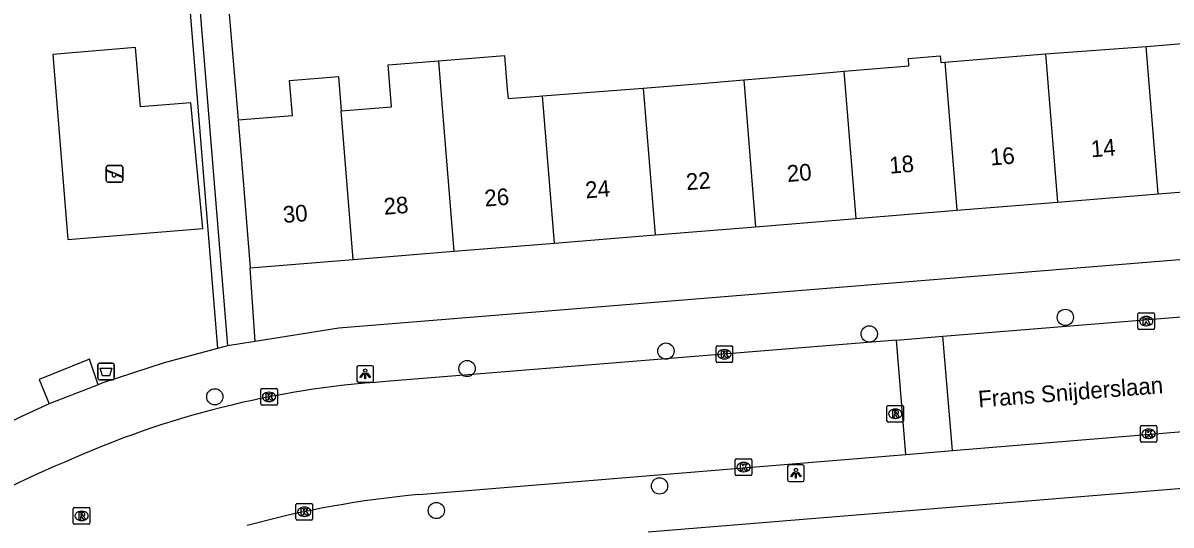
# Model space of a CAD drawing. Extents: x 163010 to 163853, y 382793 to 383982.
# Drawn here: x 163214.8 to 163283.9, y 383532.5 to 383562.7 of the extents above; entities that cross this region are included whole.
import ezdxf

# ---------------------------------------------------------------- set-up
doc = ezdxf.new("R2010")
doc.units = 0
for name, color, linetype in [('IMGEO_Afvalbak', 7, 'Continuous'), ('IMGEO_Boom', 7, 'Continuous'), ('IMGEO_Groenvoorziening', 7, 'Continuous'), ('IMGEO_Haag', 7, 'Continuous'), ('IMGEO_Kolk', 7, 'Continuous'), ('IMGEO_Lichtpunt', 7, 'Continuous'), ('IMGEO_Openbare_ruimte_label', 7, 'Continuous'), ('IMGEO_Pand', 7, 'Continuous'), ('IMGEO_Pand_nummerreeks', 7, 'Continuous'), ('IMGEO_Rijbaan_lokaal_open', 7, 'Continuous'), ('IMGEO_Rioolput', 7, 'Continuous'), ('IMGEO_Speelvoorziening', 7, 'Continuous'), ('IMGEO_Voetpad_gesloten', 7, 'Continuous'), ('IMGEO_Voetpad_open', 7, 'Continuous')]:
    doc.layers.add(name, color=color, linetype=linetype)

msp = doc.modelspace()

# ---------------------------------------------------------------- linework, layer by layer
at = {"layer": 'IMGEO_Afvalbak'}
for p, q in [((163219.305, 383541.362), (163219.305, 383542.162)), ((163219.305, 383542.162), (163219.305, 383541.362)), ((163219.405, 383542.262), (163220.195, 383542.262)), ((163220.195, 383542.262), (163219.405, 383542.262)), ((163220.295, 383542.162), (163220.295, 383541.362)), ((163220.295, 383541.362), (163220.295, 383542.162)), ((163220.195, 383541.262), (163219.405, 383541.262)), ((163219.405, 383541.262), (163220.195, 383541.262))]:
    msp.add_line(p, q, dxfattribs=at)
msp.add_lwpolyline([(163219.448, 383541.976), (163220.152, 383541.976), (163220.003, 383541.506), (163219.597, 383541.506), (163219.448, 383541.976)], dxfattribs=at)
for centre, start, end in [((163219.405, 383542.162), 90, 180), ((163219.405, 383542.162), 90, 180), ((163220.195, 383542.162), 0, 90), ((163220.195, 383542.162), 360, 90), ((163219.405, 383541.362), 180, 270), ((163219.405, 383541.362), 180, 270), ((163220.195, 383541.362), 270, 0), ((163220.195, 383541.362), 270, 0)]:
    msp.add_arc(centre, 0.1, start, end, dxfattribs=at)
at = {"layer": 'IMGEO_Boom'}
for centre in [(163277.501, 383545.024), (163265.706, 383544.027), (163253.479, 383542.994), (163241.519, 383541.947), (163226.344, 383540.245), (163253.093, 383534.884), (163239.668, 383533.406)]:
    msp.add_circle(centre, 0.489, dxfattribs=at)
at = {"layer": 'IMGEO_Groenvoorziening'}
msp.add_lwpolyline([(163217.5, 383549.701), (163225.623, 383550.362), (163224.907, 383557.928), (163221.867, 383557.681), (163221.577, 383561.249), (163216.593, 383560.844), (163217.5, 383549.701)], dxfattribs=at)
at = {"layer": 'IMGEO_Haag'}
msp.add_lwpolyline([(163224.444, 383568.537), (163226.51, 383543.15)], dxfattribs=at)
at = {"layer": 'IMGEO_Kolk'}
for p, q in [((163281.867, 383544.375), (163281.867, 383545.227)), ((163281.942, 383545.301), (163282.794, 383545.301)), ((163282.868, 383545.227), (163282.868, 383544.375)), ((163282.378, 383544.521), (163282.353, 383544.521)), ((163282.355, 383545.081), (163282.38, 383545.081)), ((163282.794, 383544.301), (163281.942, 383544.301)), ((163256.491, 383542.38), (163256.491, 383543.232)), ((163256.566, 383543.306), (163257.418, 383543.306)), ((163256.979, 383543.086), (163257.004, 383543.086)), ((163257.492, 383543.232), (163257.492, 383542.38)), ((163257.002, 383542.526), (163256.977, 383542.526)), ((163257.418, 383542.306), (163256.566, 383542.306)), ((163229.108, 383539.815), (163229.108, 383540.667)), ((163229.183, 383540.741), (163230.035, 383540.741)), ((163229.596, 383540.521), (163229.621, 383540.521)), ((163230.109, 383540.667), (163230.109, 383539.815)), ((163230.035, 383539.741), (163229.183, 383539.741)), ((163229.619, 383539.961), (163229.594, 383539.961)), ((163282.013, 383537.594), (163282.013, 383538.446)), ((163282.088, 383538.52), (163282.94, 383538.52)), ((163282.501, 383538.3), (163282.526, 383538.3)), ((163283.014, 383538.446), (163283.014, 383537.594)), ((163282.524, 383537.74), (163282.499, 383537.74)), ((163282.94, 383537.52), (163282.088, 383537.52)), ((163257.648, 383535.589), (163257.648, 383536.441)), ((163257.723, 383536.515), (163258.575, 383536.515)), ((163258.136, 383536.295), (163258.161, 383536.295)), ((163258.649, 383536.441), (163258.649, 383535.589)), ((163258.575, 383535.515), (163257.723, 383535.515)), ((163258.159, 383535.735), (163258.134, 383535.735)), ((163231.227, 383532.906), (163231.227, 383533.758)), ((163231.302, 383533.832), (163232.154, 383533.832)), ((163231.715, 383533.612), (163231.74, 383533.612)), ((163232.228, 383533.758), (163232.228, 383532.906)), ((163232.154, 383532.832), (163231.302, 383532.832)), ((163231.738, 383533.052), (163231.713, 383533.052))]:
    msp.add_line(p, q, dxfattribs=at)
for points in [[(163281.867, 383544.375), (163281.867, 383545.227)], [(163281.942, 383545.301), (163282.794, 383545.301)], [(163282.868, 383545.227), (163282.868, 383544.375)], [(163282.188, 383545.001), (163282.311, 383545.001), (163282.311, 383544.85), (163282.441, 383545.001), (163282.605, 383545.001), (163282.459, 383544.85), (163282.612, 383544.601), (163282.46, 383544.601), (163282.375, 383544.765), (163282.311, 383544.698), (163282.311, 383544.601), (163282.188, 383544.601), (163282.188, 383545.001)], [(163282.794, 383544.301), (163281.942, 383544.301)], [(163256.491, 383542.38), (163256.491, 383543.232)], [(163256.566, 383543.306), (163257.418, 383543.306)], [(163257.492, 383543.232), (163257.492, 383542.38)], [(163256.812, 383543.006), (163256.935, 383543.006), (163256.935, 383542.855), (163257.065, 383543.006), (163257.229, 383543.006), (163257.083, 383542.855), (163257.236, 383542.606), (163257.084, 383542.606), (163256.999, 383542.77), (163256.935, 383542.703), (163256.935, 383542.606), (163256.812, 383542.606), (163256.812, 383543.006)], [(163257.418, 383542.306), (163256.566, 383542.306)], [(163229.108, 383539.815), (163229.108, 383540.667)], [(163229.183, 383540.741), (163230.035, 383540.741)], [(163229.429, 383540.441), (163229.552, 383540.441), (163229.552, 383540.29), (163229.682, 383540.441), (163229.846, 383540.441), (163229.7, 383540.29), (163229.853, 383540.041), (163229.701, 383540.041), (163229.616, 383540.205), (163229.552, 383540.138), (163229.552, 383540.041), (163229.429, 383540.041), (163229.429, 383540.441)], [(163230.109, 383540.667), (163230.109, 383539.815)], [(163230.035, 383539.741), (163229.183, 383539.741)], [(163282.013, 383537.594), (163282.013, 383538.446)], [(163282.088, 383538.52), (163282.94, 383538.52)], [(163283.014, 383538.446), (163283.014, 383537.594)], [(163282.334, 383538.22), (163282.457, 383538.22), (163282.457, 383538.069), (163282.587, 383538.22), (163282.751, 383538.22), (163282.605, 383538.069), (163282.758, 383537.82), (163282.606, 383537.82), (163282.521, 383537.984), (163282.457, 383537.917), (163282.457, 383537.82), (163282.334, 383537.82), (163282.334, 383538.22)], [(163282.94, 383537.52), (163282.088, 383537.52)], [(163257.648, 383535.589), (163257.648, 383536.441)], [(163257.723, 383536.515), (163258.575, 383536.515)], [(163257.969, 383536.215), (163258.092, 383536.215), (163258.092, 383536.064), (163258.222, 383536.215), (163258.386, 383536.215), (163258.24, 383536.064), (163258.393, 383535.815), (163258.241, 383535.815), (163258.156, 383535.979), (163258.092, 383535.912), (163258.092, 383535.815), (163257.969, 383535.815), (163257.969, 383536.215)], [(163258.649, 383536.441), (163258.649, 383535.589)], [(163258.575, 383535.515), (163257.723, 383535.515)], [(163231.227, 383532.906), (163231.227, 383533.758)], [(163231.302, 383533.832), (163232.154, 383533.832)], [(163231.548, 383533.532), (163231.671, 383533.532), (163231.671, 383533.381), (163231.801, 383533.532), (163231.965, 383533.532), (163231.819, 383533.381), (163231.972, 383533.132), (163231.82, 383533.132), (163231.735, 383533.296), (163231.671, 383533.229), (163231.671, 383533.132), (163231.548, 383533.132), (163231.548, 383533.532)], [(163232.228, 383533.758), (163232.228, 383532.906)], [(163232.154, 383532.832), (163231.302, 383532.832)]]:
    msp.add_lwpolyline(points, dxfattribs=at)
for centre, start, end in [((163281.944, 383545.225), 91.55205, 178.44795), ((163281.944, 383545.225), 91.55205, 178.44795), ((163282.792, 383545.225), 1.55205, 88.44795), ((163282.792, 383545.225), 1.55205, 88.44795), ((163281.944, 383544.377), 181.55205, 268.44795), ((163281.944, 383544.377), 181.55205, 268.44795), ((163282.792, 383544.377), 271.55205, 358.44795), ((163282.792, 383544.377), 271.55205, 358.44795), ((163256.568, 383543.23), 91.55205, 178.44795), ((163256.568, 383543.23), 91.55205, 178.44795), ((163257.416, 383543.23), 1.55205, 88.44795), ((163257.416, 383543.23), 1.55205, 88.44795), ((163256.568, 383542.382), 181.55205, 268.44795), ((163256.568, 383542.382), 181.55205, 268.44795), ((163257.416, 383542.382), 271.55205, 358.44795), ((163257.416, 383542.382), 271.55205, 358.44795), ((163229.185, 383540.665), 91.55205, 178.44795), ((163229.185, 383540.665), 91.55205, 178.44795), ((163230.033, 383540.665), 1.55205, 88.44795), ((163230.033, 383540.665), 1.55205, 88.44795), ((163229.185, 383539.817), 181.55205, 268.44795), ((163229.185, 383539.817), 181.55205, 268.44795), ((163230.033, 383539.817), 271.55205, 358.44795), ((163230.033, 383539.817), 271.55205, 358.44795), ((163282.09, 383538.444), 91.55205, 178.44795), ((163282.09, 383538.444), 91.55205, 178.44795), ((163282.938, 383538.444), 1.55205, 88.44795), ((163282.938, 383538.444), 1.55205, 88.44795), ((163282.09, 383537.596), 181.55205, 268.44795), ((163282.09, 383537.596), 181.55205, 268.44795), ((163282.938, 383537.596), 271.55205, 358.44795), ((163282.938, 383537.596), 271.55205, 358.44795), ((163257.725, 383536.439), 91.55205, 178.44795), ((163257.725, 383536.439), 91.55205, 178.44795), ((163258.573, 383536.439), 1.55205, 88.44795), ((163258.573, 383536.439), 1.55205, 88.44795), ((163257.725, 383535.591), 181.55205, 268.44795), ((163257.725, 383535.591), 181.55205, 268.44795), ((163258.573, 383535.591), 271.55205, 358.44795), ((163258.573, 383535.591), 271.55205, 358.44795), ((163231.304, 383533.756), 91.55205, 178.44795), ((163231.304, 383533.756), 91.55205, 178.44795), ((163232.152, 383533.756), 1.55205, 88.44795), ((163232.152, 383533.756), 1.55205, 88.44795), ((163231.304, 383532.908), 181.55205, 268.44795), ((163231.304, 383532.908), 181.55205, 268.44795), ((163232.152, 383532.908), 271.55205, 358.44795), ((163232.152, 383532.908), 271.55205, 358.44795)]:
    msp.add_arc(centre, 0.0765, start, end, dxfattribs=at)
for centre, major_axis, ratio, start_param, end_param in [((163282.354, 383544.801), (-0.387, 0.002), 0.722429, 4.712389, 7.853982), ((163282.379, 383544.801), (-0.39, 0.002), 0.717154, 1.570796, 4.712389), ((163256.978, 383542.806), (-0.387, 0.002), 0.722429, 4.712389, 7.853982), ((163257.003, 383542.806), (-0.39, 0.002), 0.717154, 1.570796, 4.712389), ((163229.595, 383540.241), (-0.387, 0.002), 0.722429, 4.712389, 7.853982), ((163229.62, 383540.241), (-0.39, 0.002), 0.717154, 1.570796, 4.712389), ((163282.5, 383538.02), (-0.387, 0.002), 0.722429, 4.712389, 7.853982), ((163282.525, 383538.02), (-0.39, 0.002), 0.717154, 1.570796, 4.712389), ((163258.135, 383536.015), (-0.387, 0.002), 0.722429, 4.712389, 7.853982), ((163258.16, 383536.015), (-0.39, 0.002), 0.717154, 1.570796, 4.712389), ((163231.714, 383533.332), (-0.387, 0.002), 0.722429, 4.712389, 7.853982), ((163231.739, 383533.332), (-0.39, 0.002), 0.717154, 1.570796, 4.712389)]:
    msp.add_ellipse(centre, major_axis=major_axis, ratio=ratio, start_param=start_param, end_param=end_param, dxfattribs=at)
at = {"layer": 'IMGEO_Lichtpunt'}
for p, q in [((163234.89, 383542.023), (163234.89, 383541.216)), ((163234.89, 383542.023), (163234.89, 383541.216)), ((163235.792, 383542.118), (163234.984, 383542.118)), ((163235.792, 383542.118), (163234.984, 383542.118)), ((163235.886, 383541.216), (163235.886, 383542.023)), ((163235.886, 383541.216), (163235.886, 383542.023)), ((163234.984, 383541.122), (163235.792, 383541.122)), ((163234.984, 383541.122), (163235.792, 383541.122)), ((163260.798, 383536.052), (163260.798, 383535.245)), ((163260.798, 383536.052), (163260.798, 383535.245)), ((163261.7, 383536.147), (163260.892, 383536.147)), ((163261.7, 383536.147), (163260.892, 383536.147)), ((163261.794, 383535.245), (163261.794, 383536.052)), ((163261.794, 383535.245), (163261.794, 383536.052)), ((163260.892, 383535.151), (163261.7, 383535.151)), ((163260.892, 383535.151), (163261.7, 383535.151))]:
    msp.add_line(p, q, dxfattribs=at)
for points in [[(163235.264, 383541.687), (163235.303, 383541.659), (163235.115, 383541.397), (163235.077, 383541.424), (163235.264, 383541.687)], [(163235.476, 383541.659), (163235.514, 383541.686), (163235.701, 383541.424), (163235.662, 383541.396), (163235.476, 383541.659)], [(163235.366, 383541.639), (163235.413, 383541.639), (163235.413, 383541.317), (163235.366, 383541.317), (163235.366, 383541.639)], [(163261.172, 383535.716), (163261.211, 383535.688), (163261.023, 383535.426), (163260.985, 383535.453), (163261.172, 383535.716)], [(163261.274, 383535.668), (163261.321, 383535.668), (163261.321, 383535.346), (163261.274, 383535.346), (163261.274, 383535.668)], [(163261.384, 383535.688), (163261.422, 383535.715), (163261.609, 383535.453), (163261.57, 383535.425), (163261.384, 383535.688)]]:
    msp.add_lwpolyline(points, dxfattribs=at)
for centre in [(163235.389, 383541.821), (163261.297, 383535.85)]:
    msp.add_circle(centre, 0.0994, dxfattribs=at)
for centre, start, end in [((163234.984, 383542.023), 90, 180), ((163234.984, 383542.023), 90, 180), ((163235.792, 383542.023), 0, 90), ((163235.792, 383542.023), 0, 90), ((163234.984, 383541.216), 180, 270), ((163234.984, 383541.216), 180, 270), ((163235.792, 383541.216), 270, 0), ((163235.792, 383541.216), 270, 360), ((163260.892, 383536.052), 90, 180), ((163260.892, 383536.052), 90, 180), ((163261.7, 383536.052), 0, 90), ((163261.7, 383536.052), 0, 90), ((163260.892, 383535.245), 180, 270), ((163260.892, 383535.245), 180, 270), ((163261.7, 383535.245), 270, 0), ((163261.7, 383535.245), 270, 360)]:
    msp.add_arc(centre, 0.0946, start, end, dxfattribs=at)
at = {"layer": 'IMGEO_Pand'}
for points in [[(163282.357, 383561.327), (163286.019, 383561.624), (163288.406, 383561.841)], [(163276.303, 383560.878), (163282.357, 383561.327)], [(163283.079, 383552.448), (163282.357, 383561.327)], [(163233.945, 383557.449), (163236.972, 383557.695), (163236.768, 383560.209), (163239.792, 383560.455)], [(163239.792, 383560.455), (163243.77, 383560.778), (163243.935, 383558.738), (163243.98, 383558.185), (163245.846, 383558.337), (163246.053, 383558.354)], [(163239.792, 383560.455), (163239.999, 383557.897), (163240.722, 383549.004)], [(163264.205, 383559.838), (163268.095, 383560.154), (163268.059, 383560.605), (163269.976, 383560.761), (163270.009, 383560.355), (163270.252, 383560.375)], [(163270.252, 383560.375), (163274.11, 383560.689), (163276.303, 383560.878)], [(163270.252, 383560.375), (163270.977, 383551.464)], [(163276.303, 383560.878), (163277.029, 383551.956)], [(163258.156, 383559.318), (163261.99, 383559.63), (163264.205, 383559.838)], [(163264.926, 383550.972), (163264.205, 383559.838)], [(163227.748, 383556.909), (163231.008, 383557.174), (163230.836, 383559.281), (163233.776, 383559.52), (163233.945, 383557.449)], [(163252.107, 383558.806), (163255.59, 383559.089), (163258.156, 383559.318)], [(163258.156, 383559.318), (163258.875, 383550.48)], [(163246.053, 383558.354), (163252.107, 383558.806)], [(163246.773, 383549.496), (163246.053, 383558.354)], [(163252.107, 383558.806), (163252.824, 383549.988)], [(163227.748, 383556.909), (163228.067, 383552.992), (163228.472, 383548.008)], [(163234.672, 383548.512), (163233.945, 383557.449)], [(163283.079, 383552.448), (163289.13, 383552.94)], [(163277.029, 383551.956), (163283.079, 383552.448)], [(163264.926, 383550.972), (163270.977, 383551.464)], [(163270.977, 383551.464), (163277.029, 383551.956)], [(163258.875, 383550.48), (163264.926, 383550.972)], [(163246.773, 383549.496), (163252.824, 383549.988)], [(163252.824, 383549.988), (163258.875, 383550.48)], [(163240.722, 383549.004), (163246.773, 383549.496)], [(163234.672, 383548.512), (163240.722, 383549.004)], [(163228.472, 383548.008), (163234.672, 383548.512)]]:
    msp.add_lwpolyline(points, dxfattribs=at)
at = {"layer": 'IMGEO_Rijbaan_lokaal_open'}
for points in [[(163270.143, 383543.885), (163308.699, 383547.019)], [(163267.352, 383543.659), (163270.143, 383543.885)], [(163270.708, 383537.014), (163270.143, 383543.885)], [(163267.352, 383543.659), (163236.625, 383541.161)], [(163267.918, 383536.784), (163267.352, 383543.659)], [(163270.708, 383537.014), (163321.291, 383541.183)], [(163267.918, 383536.784), (163270.708, 383537.014)], [(163238.621, 383534.369), (163267.918, 383536.784)]]:
    msp.add_lwpolyline(points, dxfattribs=at)
for centre, radius, start, end in [((163240.394, 383485.27), 56.018, 93.85757, 114.31967), ((163241.012, 383479.628), 61.439, 112.67834, 131.8916), ((163244.013, 383475.047), 59.566, 95.19346, 105.30494)]:
    msp.add_arc(centre, radius, start, end, dxfattribs=at)
at = {"layer": 'IMGEO_Rioolput'}
for p, q in [((163266.774, 383538.801), (163266.774, 383539.653)), ((163266.849, 383539.727), (163267.701, 383539.727)), ((163267.775, 383539.653), (163267.775, 383538.801)), ((163267.285, 383538.947), (163267.26, 383538.947)), ((163267.262, 383539.507), (163267.287, 383539.507)), ((163267.701, 383538.727), (163266.849, 383538.727)), ((163217.831, 383532.656), (163217.831, 383533.508)), ((163217.906, 383533.582), (163218.758, 383533.582)), ((163218.832, 383533.508), (163218.832, 383532.656)), ((163218.342, 383532.802), (163218.317, 383532.802)), ((163218.319, 383533.362), (163218.344, 383533.362)), ((163218.758, 383532.582), (163217.906, 383532.582))]:
    msp.add_line(p, q, dxfattribs=at)
for points in [[(163266.774, 383538.801), (163266.774, 383539.653)], [(163266.849, 383539.727), (163267.701, 383539.727)], [(163267.775, 383539.653), (163267.775, 383538.801)], [(163267.363, 383539.425), (163267.111, 383539.427), (163267.111, 383539.027)], [(163267.111, 383539.027), (163267.235, 383539.027), (163267.235, 383539.189), (163267.246, 383539.189)], [(163267.289, 383539.346), (163267.235, 383539.346), (163267.235, 383539.265)], [(163267.235, 383539.265), (163267.287, 383539.265)], [(163267.293, 383539.16), (163267.364, 383539.027), (163267.504, 383539.027), (163267.439, 383539.153)], [(163267.701, 383538.727), (163266.849, 383538.727)], [(163217.831, 383532.656), (163217.831, 383533.508)], [(163217.906, 383533.582), (163218.758, 383533.582)], [(163218.832, 383533.508), (163218.832, 383532.656)], [(163218.42, 383533.28), (163218.168, 383533.282), (163218.168, 383532.882)], [(163218.168, 383532.882), (163218.292, 383532.882), (163218.292, 383533.044), (163218.303, 383533.044)], [(163218.346, 383533.201), (163218.292, 383533.201), (163218.292, 383533.12)], [(163218.292, 383533.12), (163218.344, 383533.12)], [(163218.35, 383533.015), (163218.421, 383532.882), (163218.561, 383532.882), (163218.496, 383533.008)], [(163218.758, 383532.582), (163217.906, 383532.582)]]:
    msp.add_lwpolyline(points, dxfattribs=at)
for centre, radius, start, end in [((163266.851, 383539.651), 0.0765, 91.55205, 178.44795), ((163266.851, 383539.651), 0.0765, 91.55205, 178.44795), ((163267.699, 383539.651), 0.0765, 1.55205, 88.44795), ((163267.699, 383539.651), 0.0765, 1.55205, 88.44795), ((163267.245, 383539.136), 0.0533, 26.02933, 88.69889), ((163267.271, 383539.454), 0.19, 274.7715, 282.96867), ((163267.295, 383539.25), 0.0964, 77.00612, 93.18647), ((163267.309, 383539.307), 0.0378, 276.66336, 79.67722), ((163267.362, 383539.315), 0.109, 350.36119, 89.41601), ((163267.36, 383539.315), 0.112, 277.58423, 350.98172), ((163267.344, 383539.1), 0.108, 29.51342, 73.79051), ((163266.851, 383538.803), 0.0765, 181.55205, 268.44795), ((163266.851, 383538.803), 0.0765, 181.55205, 268.44795), ((163267.699, 383538.803), 0.0765, 271.55205, 358.44795), ((163267.699, 383538.803), 0.0765, 271.55205, 358.44795), ((163217.908, 383533.506), 0.0765, 91.55205, 178.44795), ((163217.908, 383533.506), 0.0765, 91.55205, 178.44795), ((163218.756, 383533.506), 0.0765, 1.55205, 88.44795), ((163218.756, 383533.506), 0.0765, 1.55205, 88.44795), ((163218.302, 383532.991), 0.0533, 26.02933, 88.69889), ((163218.328, 383533.309), 0.19, 274.7715, 282.96867), ((163218.352, 383533.105), 0.0964, 77.00612, 93.18647), ((163218.366, 383533.162), 0.0378, 276.66336, 79.67722), ((163218.419, 383533.17), 0.109, 350.36119, 89.41601), ((163218.417, 383533.17), 0.112, 277.58423, 350.98172), ((163218.401, 383532.955), 0.108, 29.51342, 73.79051), ((163217.908, 383532.658), 0.0765, 181.55205, 268.44795), ((163217.908, 383532.658), 0.0765, 181.55205, 268.44795), ((163218.756, 383532.658), 0.0765, 271.55205, 358.44795), ((163218.756, 383532.658), 0.0765, 271.55205, 358.44795)]:
    msp.add_arc(centre, radius, start, end, dxfattribs=at)
for centre, major_axis, ratio, start_param, end_param in [((163267.261, 383539.227), (-0.387, 0.002), 0.722429, 4.712389, 7.853982), ((163267.286, 383539.227), (-0.39, 0.002), 0.717154, 1.570796, 4.712389), ((163218.318, 383533.082), (-0.387, 0.002), 0.722429, 4.712389, 7.853982), ((163218.343, 383533.082), (-0.39, 0.002), 0.717154, 1.570796, 4.712389)]:
    msp.add_ellipse(centre, major_axis=major_axis, ratio=ratio, start_param=start_param, end_param=end_param, dxfattribs=at)
at = {"layer": 'IMGEO_Speelvoorziening'}
for p, q in [((163219.918, 383554.15), (163220.708, 383554.15)), ((163220.708, 383554.15), (163219.918, 383554.15)), ((163219.818, 383553.25), (163219.818, 383554.05)), ((163219.818, 383554.05), (163219.818, 383553.25)), ((163220.201, 383553.678), (163219.862, 383553.815)), ((163219.887, 383553.875), (163220.763, 383553.522)), ((163220.739, 383553.462), (163220.399, 383553.599)), ((163220.808, 383554.05), (163220.808, 383553.25)), ((163220.808, 383553.25), (163220.808, 383554.05)), ((163220.708, 383553.15), (163219.918, 383553.15)), ((163219.918, 383553.15), (163220.708, 383553.15))]:
    msp.add_line(p, q, dxfattribs=at)
for centre, radius, start, end in [((163219.918, 383554.05), 0.1, 90, 180), ((163219.918, 383554.05), 0.1, 90, 180), ((163220.708, 383554.05), 0.1, 0, 90), ((163220.708, 383554.05), 0.1, 360, 90), ((163219.875, 383553.845), 0.0327, 68.07798, 248.07798), ((163220.28, 383553.588), 0.12, 130.99278, 5.16318), ((163220.751, 383553.492), 0.0327, 248.07798, 68.07798), ((163219.918, 383553.25), 0.1, 180, 270), ((163219.918, 383553.25), 0.1, 180, 270), ((163220.708, 383553.25), 0.1, 270, 0), ((163220.708, 383553.25), 0.1, 270, 0)]:
    msp.add_arc(centre, radius, start, end, dxfattribs=at)
at = {"layer": 'IMGEO_Voetpad_gesloten'}
for points in [[(163219.33, 383540.976), (163218.806, 383542.506), (163215.785, 383541.288), (163216.383, 383539.819)], [(163219.33, 383540.976), (163216.477, 383539.862), (163216.383, 383539.819)]]:
    msp.add_lwpolyline(points, dxfattribs=at)
at = {"layer": 'IMGEO_Voetpad_open'}
for points in [[(163240.671, 383569.773), (163237.377, 383569.495), (163232.999, 383569.083), (163228.57, 383568.666), (163226.766, 383568.476), (163227.748, 383556.909)], [(163225.027, 383568.773), (163227.099, 383543.307)], [(163311.756, 383550.72), (163233.801, 383544.382), (163228.776, 383543.576)], [(163228.776, 383543.576), (163228.472, 383548.008)], [(163226.51, 383543.15), (163223.293, 383542.296), (163219.553, 383541.063), (163219.33, 383540.976)], [(163227.099, 383543.307), (163226.51, 383543.15)], [(163228.776, 383543.576), (163227.099, 383543.307)], [(163216.383, 383539.819), (163214.681, 383539.043), (163213.032, 383538.22), (163211.882, 383537.646), (163209.098, 383536.078), (163209.009, 383536.228)], [(163340.828, 383538.952), (163337.61, 383538.928), (163331.439, 383538.568), (163252.404, 383532.102)]]:
    msp.add_lwpolyline(points, dxfattribs=at)

# ---------------------------------------------------------------- texts
at = {"layer": 'IMGEO_Openbare_ruimte_label'}
msp.add_text('Frans Snijderslaan', height=1, rotation=4.47341, dxfattribs=at).set_placement((163272.297, 383539.599))
at = {"layer": 'IMGEO_Pand_nummerreeks'}
for s, rotation, p in [('14', 4.64669, (163279.073, 383554.65)), ('16', 4.64669, (163273.01, 383554.157)), ('20', 4.64669, (163260.795, 383553.164)), ('18', 4.64838, (163266.95, 383553.665)), ('22', 4.64669, (163254.726, 383552.67)), ('26', 4.64669, (163242.602, 383551.685)), ('24', 4.64669, (163248.666, 383552.178)), ('28', 4.64669, (163236.542, 383551.192)), ('30', 4.64838, (163230.479, 383550.7))]:
    msp.add_text(s, height=1, rotation=rotation, dxfattribs=at).set_placement(p)

doc.saveas('drawing.dxf')
